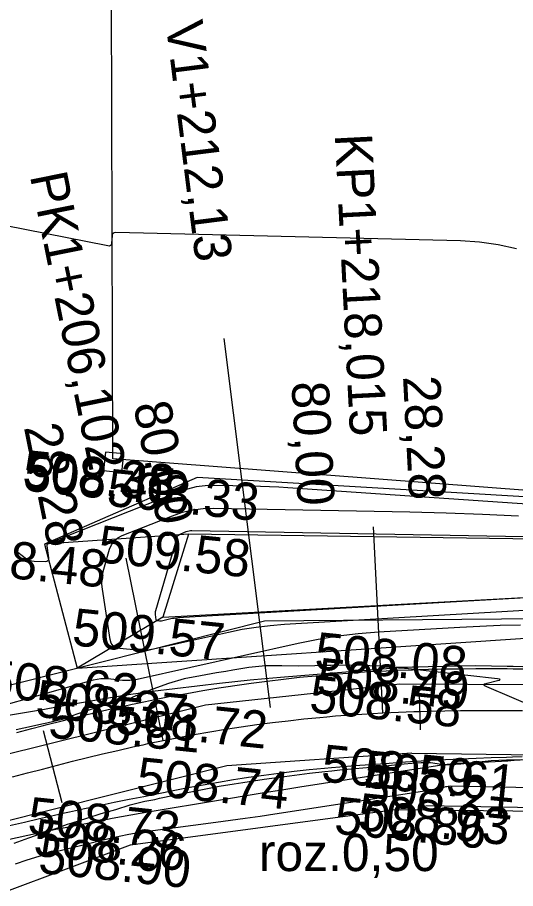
# Model space of a CAD drawing. Extents: x -636600 to -628587, y -1090963 to -1085869.
# Drawn here: x -629631.81 to -629605.03, y -1088605.97 to -1088559.15 of the extents above; entities that cross this region are included whole.
import ezdxf

# ---------------------------------------------------------------- set-up
doc = ezdxf.new("R2010")
doc.units = 0
for name, color, linetype in [('01_PARCELY_NÁVRH_PC', 7, 'Continuous'), ('23', 7, 'Continuous'), ('40', 7, 'Continuous'), ('52', 7, 'Continuous'), ('60', 7, 'Continuous'), ('Ex_Minor Contours', 7, 'Continuous'), ('HEKTOMETRY100', 7, 'Continuous'), ('HEKTOMETRY20', 7, 'Continuous'), ('HL_BODY', 7, 'Continuous'), ('koty_vše', 7, 'Continuous'), ('POLOMERY', 7, 'Continuous'), ('popis', 7, 'Continuous'), ('situace_osa', 7, 'Continuous'), ('situace_těleso', 7, 'Continuous'), ('situace_vozovka', 7, 'Continuous'), ('VRCHOLY', 7, 'Continuous')]:
    doc.layers.add(name, color=color, linetype=linetype)

msp = doc.modelspace()

# ---------------------------------------------------------------- linework, layer by layer
at = {"layer": '01_PARCELY_NÁVRH_PC'}
for points in [[(-629319.582, -1088574.238), (-629360.855, -1088581.033), (-629422.747, -1088590.408), (-629441.438, -1088592.495), (-629514.628, -1088592.54), (-629538.145, -1088591.708), (-629569.706, -1088591.191), (-629618.533, -1088591.593), (-629649.254, -1088599.336), (-629657.026, -1088602.413), (-629714.315, -1088617.215), (-629760.243, -1088618.431), (-629839.839, -1088612.438), (-629847.268, -1088613.153)], [(-629847.268, -1088619.404), (-629735.05, -1088627.832), (-629721.387, -1088627.81), (-629699.802, -1088623.831), (-629671.591, -1088616.195), (-629635.969, -1088607.447), (-629625.728, -1088603.627), (-629611.499, -1088601.726), (-629500.806, -1088602.977), (-629455.322, -1088602.886), (-629433.289, -1088602.399), (-629414.882, -1088600.016), (-629355.6, -1088590.405), (-629317.22, -1088584.783)]]:
    msp.add_lwpolyline(points, dxfattribs=at)
at = {"layer": '23'}
for p, q in [((-629626.676, -1088582.874), (-629626.778, -1088548.616)), ((-629585.604, -1088586.03), (-629626.676, -1088582.874))]:
    msp.add_line(p, q, dxfattribs=at)
at = {"layer": '40'}
for p, q in [((-629611.255, -1088594.982), (-629621.695, -1088596.118)), ((-629568.883, -1088595.245), (-629611.255, -1088594.982)), ((-629621.695, -1088596.118), (-629640.753, -1088600.847)), ((-629610.609, -1088598.697), (-629620.55, -1088599.381)), ((-629610.609, -1088598.697), (-629568.645, -1088599.22)), ((-629620.55, -1088599.381), (-629637.612, -1088603.651))]:
    msp.add_line(p, q, dxfattribs=at)
at = {"layer": '52'}
msp.add_lwpolyline([(-629627.182, -1088583.505), (-629626.188, -1088583.607), (-629626.086, -1088582.612), (-629627.081, -1088582.511)], close=True, dxfattribs=at)
at = {"layer": '60'}
for p, q in [((-629622.144, -1088583.879), (-629630.351, -1088587.464)), ((-629585.604, -1088586.03), (-629622.144, -1088583.879)), ((-629622.615, -1088586.917), (-629630.351, -1088587.464)), ((-629622.615, -1088586.917), (-629623.995, -1088591.38)), ((-629594.462, -1088587.337), (-629622.615, -1088586.917)), ((-629630.351, -1088587.464), (-629628.588, -1088594.128)), ((-629623.995, -1088591.38), (-629593.985, -1088589.748)), ((-629628.588, -1088594.128), (-629586.839, -1088591.332)), ((-629623.995, -1088591.38), (-629628.588, -1088594.128)), ((-629609.861, -1088601.507), (-629568.147, -1088602.216))]:
    msp.add_line(p, q, dxfattribs=at)
at = {"layer": 'Ex_Minor Contours'}
for points in [[(-629604.978, -1088571.587), (-629605.971, -1088571.37), (-629606.978, -1088571.23), (-629607.998, -1088571.166), (-629626.521, -1088570.712), (-629626.605, -1088570.722), (-629626.667, -1088570.756), (-629626.706, -1088570.815), (-629626.722, -1088570.898), (-629626.742, -1088571.28), (-629626.758, -1088571.361), (-629626.796, -1088571.413), (-629626.856, -1088571.437), (-629626.939, -1088571.433), (-629632.508, -1088570.325)], [(-629588.426, -1088586.406), (-629617.269, -1088584.432), (-629617.762, -1088584.402), (-629618.256, -1088584.377), (-629618.749, -1088584.359), (-629619.243, -1088584.347), (-629621.22, -1088584.31), (-629621.71, -1088584.325), (-629622.191, -1088584.387), (-629622.664, -1088584.497), (-629623.128, -1088584.655), (-629630.19, -1088587.446), (-629630.199, -1088587.451), (-629630.207, -1088587.457), (-629630.212, -1088587.465), (-629630.216, -1088587.475), (-629630.228, -1088587.516), (-629630.231, -1088587.526), (-629630.232, -1088587.536), (-629630.232, -1088587.547), (-629630.231, -1088587.557), (-629630.133, -1088588.196), (-629630.132, -1088588.292), (-629630.163, -1088588.359), (-629630.226, -1088588.397), (-629630.321, -1088588.407), (-629630.906, -1088588.385), (-629631.037, -1088588.37), (-629631.162, -1088588.336), (-629631.279, -1088588.283), (-629631.39, -1088588.212), (-629631.952, -1088587.786)], [(-629601.476, -1088590.856), (-629617.459, -1088591.784), (-629618.218, -1088591.843), (-629618.973, -1088591.933), (-629619.724, -1088592.054), (-629620.47, -1088592.205), (-629624.491, -1088593.104), (-629624.714, -1088593.144), (-629624.938, -1088593.167), (-629625.163, -1088593.172), (-629625.39, -1088593.159), (-629626.297, -1088593.072), (-629626.5, -1088593.025), (-629626.655, -1088592.927), (-629626.762, -1088592.778), (-629626.82, -1088592.578), (-629627.235, -1088589.88), (-629627.262, -1088589.607), (-629627.259, -1088589.336), (-629627.226, -1088589.067), (-629627.163, -1088588.8), (-629626.85, -1088587.737), (-629626.75, -1088587.492), (-629626.604, -1088587.287), (-629626.414, -1088587.124), (-629626.179, -1088587.002), (-629623.471, -1088585.932), (-629622.929, -1088585.747), (-629622.377, -1088585.619), (-629621.814, -1088585.546), (-629621.242, -1088585.528), (-629610.711, -1088585.722), (-629608.764, -1088585.77), (-629606.818, -1088585.842), (-629604.874, -1088585.939)], [(-629597.928, -1088589.963), (-629623.193, -1088591.429), (-629623.286, -1088591.437), (-629623.379, -1088591.448), (-629623.471, -1088591.462), (-629623.562, -1088591.481), (-629624.056, -1088591.591), (-629624.084, -1088591.596), (-629624.111, -1088591.599), (-629624.139, -1088591.6), (-629624.167, -1088591.598), (-629624.278, -1088591.587), (-629624.303, -1088591.582), (-629624.322, -1088591.57), (-629624.335, -1088591.551), (-629624.342, -1088591.527), (-629624.386, -1088591.242), (-629624.392, -1088591.185), (-629624.391, -1088591.129), (-629624.384, -1088591.073), (-629624.371, -1088591.018), (-629623.223, -1088587.109), (-629623.194, -1088587.039), (-629623.152, -1088586.98), (-629623.097, -1088586.933), (-629623.03, -1088586.898), (-629622.733, -1088586.781), (-629622.658, -1088586.755), (-629622.582, -1088586.738), (-629622.505, -1088586.728), (-629622.426, -1088586.725), (-629595.667, -1088587.218)], [(-629635.85, -1088597.037), (-629627.715, -1088594.758), (-629627.523, -1088594.713), (-629627.331, -1088594.687), (-629627.137, -1088594.679), (-629626.941, -1088594.689), (-629626.154, -1088594.765), (-629625.958, -1088594.776), (-629625.763, -1088594.772), (-629625.569, -1088594.752), (-629625.375, -1088594.716), (-629616.716, -1088592.781), (-629615.647, -1088592.564), (-629614.571, -1088592.392), (-629613.489, -1088592.263), (-629612.401, -1088592.178), (-629608.036, -1088591.924), (-629606.944, -1088591.867), (-629605.852, -1088591.823), (-629604.76, -1088591.792)], [(-629603.892, -1088596.282), (-629606.582, -1088595.126), (-629606.683, -1088595.07), (-629606.714, -1088595.02), (-629606.675, -1088594.976), (-629606.567, -1088594.938), (-629605.995, -1088594.795), (-629605.888, -1088594.762), (-629605.854, -1088594.733), (-629605.892, -1088594.71), (-629606.002, -1088594.691), (-629610.787, -1088594.155), (-629610.84, -1088594.15), (-629610.893, -1088594.145), (-629610.946, -1088594.142), (-629610.999, -1088594.14), (-629611.313, -1088594.129), (-629611.316, -1088594.129), (-629611.317, -1088594.128), (-629611.317, -1088594.126), (-629611.316, -1088594.124), (-629611.309, -1088594.114), (-629611.308, -1088594.112), (-629611.308, -1088594.111), (-629611.309, -1088594.11), (-629611.312, -1088594.11), (-629617.663, -1088594.629), (-629618.483, -1088594.7), (-629619.302, -1088594.779), (-629620.12, -1088594.864), (-629620.937, -1088594.958), (-629624.54, -1088595.387), (-629625.189, -1088595.469), (-629625.836, -1088595.56), (-629626.482, -1088595.661), (-629627.127, -1088595.771), (-629629.702, -1088596.229), (-629630.346, -1088596.342), (-629630.991, -1088596.452), (-629631.636, -1088596.559), (-629632.282, -1088596.663)], [(-629636.58, -1088604.272), (-629631.254, -1088603.101), (-629630.752, -1088602.992), (-629630.249, -1088602.886), (-629629.746, -1088602.783), (-629629.242, -1088602.683), (-629627.224, -1088602.289), (-629626.719, -1088602.193), (-629626.214, -1088602.099), (-629625.708, -1088602.009), (-629625.201, -1088601.923), (-629620.468, -1088601.128), (-629619.51, -1088600.969), (-629618.552, -1088600.812), (-629617.593, -1088600.658), (-629616.634, -1088600.507), (-629609.233, -1088599.351), (-629608.891, -1088599.302), (-629608.549, -1088599.263), (-629608.205, -1088599.233), (-629607.86, -1088599.213), (-629606.48, -1088599.152), (-629606.135, -1088599.136), (-629605.79, -1088599.118), (-629605.445, -1088599.099), (-629605.1, -1088599.079), (-629600.992, -1088598.833)], [(-629603.266, -1088600.584), (-629608.52, -1088600.476), (-629608.589, -1088600.478), (-629608.658, -1088600.484), (-629608.726, -1088600.495), (-629608.794, -1088600.511), (-629609.063, -1088600.585), (-629609.13, -1088600.603), (-629609.198, -1088600.619), (-629609.266, -1088600.632), (-629609.335, -1088600.644), (-629617.976, -1088601.974), (-629618.768, -1088602.094), (-629619.56, -1088602.209), (-629620.354, -1088602.319), (-629621.148, -1088602.424), (-629624.533, -1088602.864), (-629625.221, -1088602.963), (-629625.906, -1088603.083), (-629626.586, -1088603.222), (-629627.263, -1088603.381), (-629630.017, -1088604.072), (-629630.661, -1088604.246), (-629631.297, -1088604.442), (-629631.927, -1088604.659)]]:
    msp.add_lwpolyline(points, dxfattribs=at)
at = {"layer": 'HEKTOMETRY100'}
msp.add_lwpolyline([(-629630.414, -1088597.469), (-629629.414, -1088601.342)], dxfattribs=at)
at = {"layer": 'HEKTOMETRY20'}
msp.add_lwpolyline([(-629610.21, -1088595.448), (-629610.153, -1088597.447)], dxfattribs=at)
at = {"layer": 'HL_BODY'}
for points in [[(-629612.165, -1088596.525), (-629612.674, -1088586.538)], [(-629623.974, -1088598.013), (-629625.958, -1088588.212)]]:
    msp.add_lwpolyline(points, dxfattribs=at)
at = {"layer": 'POLOMERY'}
for points in [[(-629612.165, -1088596.525), (-629612.674, -1088586.538)], [(-629623.974, -1088598.013), (-629625.958, -1088588.212)]]:
    msp.add_lwpolyline(points, dxfattribs=at)
at = {"layer": 'situace_osa'}
msp.add_lwpolyline([(-629632.072, -1088599.973), (-629631.266, -1088599.759), (-629630.46, -1088599.548), (-629629.914, -1088599.406), (-629629.654, -1088599.339), (-629628.846, -1088599.133), (-629628.037, -1088598.932), (-629627.228, -1088598.735), (-629626.416, -1088598.545), (-629625.604, -1088598.36), (-629625.163, -1088598.263), (-629625.052, -1088598.239), (-629624.789, -1088598.183), (-629623.974, -1088598.013), (-629623.139, -1088597.849), (-629622.302, -1088597.693), (-629621.464, -1088597.547), (-629620.624, -1088597.409), (-629620.136, -1088597.333), (-629619.783, -1088597.28), (-629618.941, -1088597.16), (-629618.097, -1088597.049), (-629617.252, -1088596.948), (-629616.406, -1088596.855), (-629615.559, -1088596.771), (-629615.172, -1088596.735), (-629614.712, -1088596.696), (-629613.863, -1088596.63), (-629613.014, -1088596.573), (-629612.719, -1088596.555), (-629612.165, -1088596.525), (-629611.332, -1088596.487), (-629610.499, -1088596.457), (-629610.182, -1088596.447), (-629609.666, -1088596.434), (-629608.833, -1088596.417), (-629608, -1088596.407), (-629607.167, -1088596.401), (-629606.333, -1088596.4), (-629605.5, -1088596.402), (-629605.182, -1088596.404), (-629604.667, -1088596.407)], dxfattribs=at)
at = {"layer": 'situace_těleso'}
for points in [[(-629604.649, -1088594.052), (-629605.168, -1088594.036), (-629605.489, -1088594.028), (-629606.332, -1088594.012), (-629607.176, -1088594.005), (-629608.023, -1088594.011), (-629608.872, -1088594.031), (-629609.723, -1088594.052), (-629610.25, -1088594.066), (-629610.575, -1088594.076), (-629611.431, -1088594.081), (-629612.292, -1088594.021), (-629612.868, -1088593.993), (-629613.174, -1088593.982), (-629614.056, -1088593.967), (-629614.938, -1088593.974), (-629615.416, -1088593.988), (-629615.819, -1088594.006), (-629616.702, -1088594.019), (-629617.593, -1088593.992), (-629618.48, -1088594.006), (-629619.36, -1088594.095), (-629620.233, -1088594.235), (-629620.598, -1088594.296), (-629621.104, -1088594.381), (-629621.975, -1088594.532), (-629622.844, -1088594.691), (-629623.694, -1088594.949), (-629624.534, -1088595.246), (-629625.345, -1088595.572), (-629625.604, -1088595.685), (-629625.713, -1088595.733), (-629626.162, -1088595.851), (-629626.987, -1088596.075), (-629627.803, -1088596.326), (-629628.611, -1088596.6), (-629629.41, -1088596.892), (-629630.234, -1088597.08), (-629630.5, -1088597.137), (-629631.058, -1088597.26), (-629631.879, -1088597.443)], [(-629631.98, -1088603.535), (-629631.198, -1088603.251), (-629630.417, -1088602.972), (-629629.638, -1088602.699), (-629629.109, -1088602.519), (-629628.858, -1088602.435), (-629628.078, -1088602.182), (-629627.298, -1088601.94), (-629626.516, -1088601.713), (-629625.74, -1088601.472), (-629624.954, -1088601.282), (-629624.525, -1088601.2), (-629624.417, -1088601.177), (-629624.164, -1088601.121), (-629623.379, -1088600.949), (-629622.577, -1088600.782), (-629621.773, -1088600.624), (-629620.967, -1088600.476), (-629620.16, -1088600.338), (-629619.69, -1088600.262), (-629619.35, -1088600.209), (-629618.54, -1088600.09), (-629617.728, -1088599.978), (-629616.915, -1088599.87), (-629616.102, -1088599.769), (-629615.287, -1088599.677), (-629614.915, -1088599.638), (-629614.471, -1088599.593), (-629613.655, -1088599.516), (-629612.837, -1088599.448), (-629612.553, -1088599.426), (-629612.02, -1088599.37), (-629611.217, -1088599.292), (-629610.412, -1088599.221), (-629610.103, -1088599.195), (-629609.602, -1088599.188), (-629608.786, -1088599.314), (-629607.972, -1088599.27), (-629607.156, -1088599.175), (-629606.335, -1088599.096), (-629605.512, -1088599.06), (-629605.198, -1088599.048), (-629604.687, -1088599.031)]]:
    msp.add_lwpolyline(points, dxfattribs=at)
at = {"layer": 'situace_vozovka'}
for points in [[(-629631.841, -1088597.584), (-629631.029, -1088597.371), (-629630.477, -1088597.227), (-629630.214, -1088597.159), (-629629.396, -1088596.951), (-629628.575, -1088596.747), (-629627.75, -1088596.547), (-629626.923, -1088596.353), (-629626.092, -1088596.164), (-629625.641, -1088596.065), (-629625.527, -1088596.04), (-629625.258, -1088595.982), (-629624.42, -1088595.808), (-629623.562, -1088595.639), (-629622.702, -1088595.479), (-629621.84, -1088595.328), (-629620.977, -1088595.187), (-629620.474, -1088595.109), (-629620.112, -1088595.054), (-629619.246, -1088594.931), (-629618.378, -1088594.817), (-629617.51, -1088594.712), (-629616.64, -1088594.617), (-629615.769, -1088594.531), (-629615.372, -1088594.494), (-629614.898, -1088594.454), (-629614.026, -1088594.386), (-629613.153, -1088594.327), (-629612.849, -1088594.309), (-629612.279, -1088594.278), (-629611.424, -1088594.239), (-629610.571, -1088594.208), (-629610.246, -1088594.198), (-629609.719, -1088594.184), (-629608.87, -1088594.168), (-629608.022, -1088594.157), (-629607.176, -1088594.151), (-629606.332, -1088594.15), (-629605.49, -1088594.152), (-629605.169, -1088594.154), (-629604.649, -1088594.157)], [(-629632.235, -1088602.584), (-629631.426, -1088602.396), (-629630.619, -1088602.21), (-629629.813, -1088602.026), (-629629.268, -1088601.904), (-629629.009, -1088601.846), (-629628.207, -1088601.67), (-629627.406, -1088601.499), (-629626.607, -1088601.333), (-629625.809, -1088601.173), (-629625.012, -1088601.021), (-629624.581, -1088600.941), (-629624.473, -1088600.918), (-629624.219, -1088600.863), (-629623.43, -1088600.699), (-629622.623, -1088600.54), (-629621.815, -1088600.39), (-629621.006, -1088600.248), (-629620.195, -1088600.115), (-629619.723, -1088600.042), (-629619.383, -1088599.991), (-629618.569, -1088599.875), (-629617.754, -1088599.768), (-629616.938, -1088599.67), (-629616.121, -1088599.58), (-629615.304, -1088599.499), (-629614.93, -1088599.465), (-629614.485, -1088599.426), (-629613.666, -1088599.363), (-629612.846, -1088599.308), (-629612.561, -1088599.291), (-629612.026, -1088599.243), (-629611.222, -1088599.179), (-629610.415, -1088599.122), (-629610.106, -1088599.102), (-629609.604, -1088599.072), (-629608.791, -1088599.029), (-629607.975, -1088598.991), (-629607.156, -1088598.957), (-629606.335, -1088598.929), (-629605.512, -1088598.903), (-629605.197, -1088598.895), (-629604.686, -1088598.881)]]:
    msp.add_lwpolyline(points, dxfattribs=at)
at = {"layer": 'VRCHOLY'}
msp.add_lwpolyline([(-629618.198, -1088596.247), (-629620.699, -1088576.404)], dxfattribs=at)

# ---------------------------------------------------------------- texts
at = {"layer": 'HL_BODY'}
for s, rotation, p in [('KP1+218,015', 272.9167, (-629614.75, -1088565.437)), ('PK1+206,102', 281.449, (-629631.143, -1088567.652))]:
    msp.add_text(s, height=2, rotation=rotation, dxfattribs=at).set_placement(p)
at = {"layer": 'koty_vše'}
for s, p in [('508.38', (-629631.586, -1088584.383)), ('508.45', (-629631.545, -1088584.568)), ('508.33', (-629627.055, -1088585.388)), ('509.58', (-629627.533, -1088588.425)), ('508.48', (-629635.261, -1088588.973)), ('509.57', (-629628.914, -1088592.888)), ('508.08', (-629615.885, -1088594.167)), ('508.62', (-629633.553, -1088595.631)), ('508.49', (-629615.766, -1088595.547)), ('508.58', (-629616.166, -1088596.491)), ('508.37', (-629630.886, -1088596.728)), ('508.81', (-629630.19, -1088597.844)), ('508.72', (-629626.605, -1088597.627)), ('508.59', (-629615.528, -1088600.205)), ('508.61', (-629613.239, -1088600.519)), ('508.74', (-629625.461, -1088600.89)), ('508.21', (-629613.338, -1088601.444)), ('508.73', (-629631.308, -1088603.027)), ('508.86', (-629614.826, -1088603.011)), ('508.93', (-629613.573, -1088602.817)), ('508.26', (-629630.99, -1088604.196)), ('508.90', (-629630.732, -1088605.127))]:
    msp.add_text(s, height=2, rotation=354.1727, dxfattribs=at).set_placement(p)
at = {"layer": 'POLOMERY'}
for s, rotation, p in [('28,28', 272.9167, (-629611.083, -1088578.447)), ('80,00', 272.9167, (-629617.075, -1088578.752)), ('80,00', 281.449, (-629625.586, -1088579.975)), ('28,28', 281.449, (-629631.467, -1088581.166))]:
    msp.add_text(s, height=2, rotation=rotation, dxfattribs=at).set_placement(p)
at = {"layer": 'popis'}
msp.add_text('roz.0,50', height=2, dxfattribs=at).set_placement((-629618.826, -1088605.033))
at = {"layer": 'VRCHOLY'}
msp.add_text('V1+212,13', height=2, rotation=277.1828, dxfattribs=at).set_placement((-629623.843, -1088559.452))

doc.saveas('drawing.dxf')
